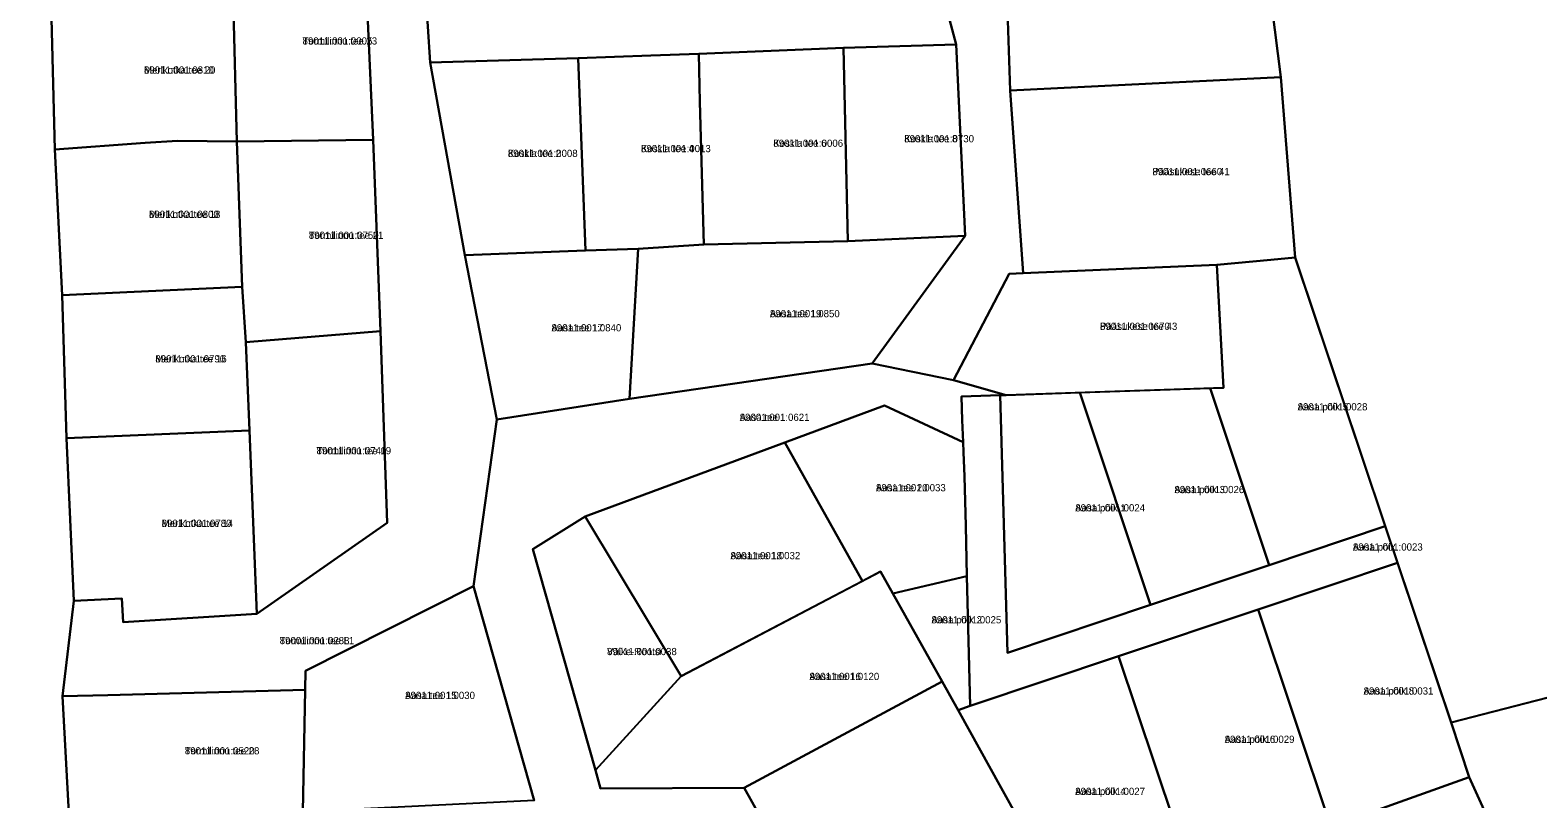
# Model space of a CAD drawing. Extents: x 526849 to 562296, y 6591741 to 6618546.
# Drawn here: x 545339.9 to 545653.3, y 6601388.6 to 6601548.4 of the extents above; entities that cross this region are included whole.
import ezdxf

# ---------------------------------------------------------------- set-up
doc = ezdxf.new("R2010")
doc.units = 0
for name, color, linetype in [('L_AADRESS', 7, 'Continuous'), ('PIIR', 7, 'Continuous'), ('TUNNUS', 7, 'Continuous')]:
    doc.layers.add(name, color=color, linetype=linetype)

msp = doc.modelspace()

# ---------------------------------------------------------------- linework, layer by layer
at = {"layer": 'PIIR'}
for points in [[(545799.61, 6601875.15), (545903.99, 6601473.8), (545635.21, 6601404.47), (545602.81, 6601501.13), (545599.86, 6601538.64), (545596.63, 6601563.84), (545593.33, 6601588.34), (545588.66, 6601612.99), (545584.12, 6601638.46), (545580.39, 6601664.28), (545574.01, 6601698.92), (545571.84, 6601710.71), (545587.46, 6601711.24), (545579.46, 6601764.73), (545572.8, 6601809.31), (545571.87, 6601815.5)], [(545346.62, 6601409.96), (545349.01, 6601429.77), (545358.95, 6601430.3), (545359.24, 6601425.35), (545387.04, 6601427.1), (545414.13, 6601446), (545412.75, 6601485.81), (545411.19, 6601525.58), (545409.38, 6601565.79), (545408.38, 6601605.86), (545406.92, 6601645.88), (545421.24, 6601646.54), (545419.26, 6601601.3), (545422.05, 6601556.73), (545423.06, 6601541.65), (545430.27, 6601501.6), (545436.9, 6601467.49), (545432.03, 6601432.86), (545397.14, 6601415.24), (545397.07, 6601411.3), (545356.02, 6601410.21)], [(545382.08, 6601555.13), (545381.86, 6601564.99), (545409.38, 6601565.79), (545411.19, 6601525.58), (545382.88, 6601525.23)], [(545542.78, 6601560.9), (545596.63, 6601563.84), (545599.86, 6601538.64), (545543.57, 6601535.83)], [(545422.05, 6601556.73), (545449.41, 6601557.69), (545473.4, 6601558.53), (545528.41, 6601560.34), (545532.34, 6601545.44), (545508.92, 6601544.72), (545478.86, 6601543.5), (545468.89, 6601543.13), (545453.83, 6601542.57), (545423.06, 6601541.65)], [(545344.25, 6601553.58), (545382.08, 6601555.13), (545382.88, 6601525.23), (545370.52, 6601525.43), (545363.83, 6601524.98), (545345.06, 6601523.6)], [(545423.06, 6601541.65), (545453.83, 6601542.57), (545455.32, 6601502.6), (545430.27, 6601501.6)], [(545455.32, 6601502.6), (545453.83, 6601542.57), (545468.89, 6601543.13), (545478.86, 6601543.5), (545479.11, 6601533.5), (545479.89, 6601503.83), (545466.24, 6601502.98)], [(545479.11, 6601533.5), (545478.86, 6601543.5), (545508.92, 6601544.72), (545509.87, 6601504.54), (545479.89, 6601503.83)], [(545508.92, 6601544.72), (545532.34, 6601545.44), (545534.22, 6601505.66), (545509.87, 6601504.54)], [(545546.3, 6601497.88), (545543.57, 6601535.83), (545599.86, 6601538.64), (545602.81, 6601501.13), (545597.79, 6601500.67), (545586.54, 6601499.64)], [(545363.83, 6601524.98), (545370.52, 6601525.43), (545382.88, 6601525.23), (545383.95, 6601495.08), (545346.53, 6601493.34), (545345.06, 6601523.6)], [(545383.95, 6601495.08), (545382.88, 6601525.23), (545411.19, 6601525.58), (545412.75, 6601485.81), (545384.72, 6601483.58)], [(545466.24, 6601502.98), (545479.89, 6601503.83), (545509.87, 6601504.54), (545534.22, 6601505.66), (545514.9, 6601479.11), (545464.44, 6601471.8)], [(545455.32, 6601502.6), (545466.24, 6601502.98), (545464.44, 6601471.8), (545436.9, 6601467.49), (545430.27, 6601501.6)], [(545531.82, 6601475.68), (545543.35, 6601497.78), (545546.3, 6601497.88), (545586.54, 6601499.64), (545587.9, 6601474.08), (545542.73, 6601472.56)], [(545585.15, 6601473.99), (545587.9, 6601474.08), (545586.54, 6601499.64), (545597.79, 6601500.67), (545602.81, 6601501.13), (545621.53, 6601445.28), (545597.39, 6601437.19)], [(545346.53, 6601493.34), (545383.95, 6601495.08), (545384.72, 6601483.58), (545385.49, 6601465.22), (545347.42, 6601463.6)], [(545385.49, 6601465.22), (545384.72, 6601483.58), (545412.75, 6601485.81), (545414.13, 6601446), (545387.04, 6601427.1)], [(545558.06, 6601473.08), (545585.15, 6601473.99), (545597.39, 6601437.19), (545572.73, 6601428.93)], [(545903.99, 6601473.8), (545934.53, 6601356.38), (545664.82, 6601287.11), (545642.91, 6601281.48), (545633.73, 6601286.89), (545637.56, 6601292.79), (545639.58, 6601307.57), (545641.65, 6601322.61), (545642.59, 6601329.46), (545642.68, 6601330.11), (545643.9, 6601336.14), (545645.28, 6601343.02), (545646.65, 6601349.81), (545648.01, 6601356.57), (545649.38, 6601363.33), (545650.34, 6601368.14), (545639, 6601393.15), (545635.21, 6601404.47)], [(545496.78, 6601462.72), (545517.45, 6601470.39), (545533.83, 6601462.79), (545533.91, 6601460.66), (545534.1, 6601455.66), (545534.35, 6601445.36), (545534.61, 6601434.94), (545519.2, 6601431.33), (545516.65, 6601435.87), (545512.87, 6601433.89)], [(545533.46, 6601472.24), (545541.51, 6601472.52), (545543.04, 6601418.98), (545572.73, 6601428.93), (545597.39, 6601437.19), (545621.53, 6601445.28), (545624.07, 6601437.69), (545595.1, 6601427.98), (545566.12, 6601418.27), (545535.28, 6601407.93), (545534.61, 6601434.94), (545534.35, 6601445.36), (545534.1, 6601455.66), (545533.91, 6601460.66), (545533.83, 6601462.79), (545533.64, 6601467.37)], [(545541.51, 6601472.52), (545542.73, 6601472.56), (545558.06, 6601473.08), (545572.73, 6601428.93), (545543.04, 6601418.98)], [(545385.49, 6601465.22), (545387.04, 6601427.1), (545359.24, 6601425.35), (545358.95, 6601430.3), (545349.01, 6601429.77), (545347.42, 6601463.6)], [(545455.25, 6601447.31), (545496.78, 6601462.72), (545512.87, 6601433.89), (545475.21, 6601414.16)], [(545444.39, 6601440.55), (545455.25, 6601447.31), (545475.21, 6601414.16), (545457.37, 6601394.58)], [(545457.37, 6601394.58), (545475.21, 6601414.16), (545516.65, 6601435.87), (545519.2, 6601431.33), (545529.47, 6601413.02), (545488.29, 6601390.94), (545458.45, 6601390.78)], [(545595.1, 6601427.98), (545624.07, 6601437.69), (545635.21, 6601404.47), (545639, 6601393.15), (545617.09, 6601385.29), (545610.24, 6601382.82)], [(545397.07, 6601411.3), (545397.14, 6601415.24), (545432.03, 6601432.86), (545444.64, 6601388.27), (545396.6, 6601385.92)], [(545519.2, 6601431.33), (545534.61, 6601434.94), (545535.28, 6601407.93), (545532.75, 6601407.09), (545529.47, 6601413.02)], [(545566.12, 6601418.27), (545595.1, 6601427.98), (545610.24, 6601382.82), (545581.48, 6601372.44)], [(545532.75, 6601407.09), (545535.28, 6601407.93), (545566.12, 6601418.27), (545581.48, 6601372.44), (545572.21, 6601369.09), (545556.87, 6601363.55), (545541.69, 6601390.95)], [(545348.03, 6601384.44), (545346.62, 6601409.96), (545356.02, 6601410.21), (545397.07, 6601411.3), (545396.6, 6601385.92), (545356.76, 6601384.7)], [(545500.98, 6601368.25), (545491.64, 6601384.95), (545488.29, 6601390.94), (545529.47, 6601413.02), (545532.75, 6601407.09), (545541.69, 6601390.95), (545556.87, 6601363.55), (545551.58, 6601361.63), (545546.9, 6601359.95), (545545.91, 6601359.59), (545525.89, 6601352.34), (545512.58, 6601347.49)], [(545639, 6601393.15), (545650.34, 6601368.14), (545649.38, 6601363.33), (545613.71, 6601373.04), (545617.09, 6601385.29)]]:
    msp.add_lwpolyline(points, close=True, dxfattribs=at)
for points in [[(545326.54, 6601642.37), (545341.56, 6601643.41), (545342.09, 6601613.49), (545343.17, 6601583.54), (545344.25, 6601553.58), (545345.06, 6601523.6), (545346.53, 6601493.34), (545347.42, 6601463.6), (545349.01, 6601429.77), (545346.62, 6601409.96), (545348.03, 6601384.44), (545348.92, 6601359.17), (545350.6, 6601334.15), (545350.79, 6601309.24), (545351, 6601284.3), (545352.75, 6601259.27), (545355.84, 6601259.41), (545356.75, 6601238.57), (545362.35, 6601234.67), (545370.81, 6601225.68), (545370.74, 6601219.19)], [(545542.78, 6601560.9), (545543.57, 6601535.83), (545546.3, 6601497.88), (545543.35, 6601497.78), (545531.82, 6601475.68), (545514.9, 6601479.11), (545534.22, 6601505.66), (545532.34, 6601545.44), (545528.41, 6601560.34)], [(545444.64, 6601388.27), (545432.03, 6601432.86), (545436.9, 6601467.49), (545464.44, 6601471.8), (545514.9, 6601479.11), (545531.82, 6601475.68), (545542.73, 6601472.56), (545541.51, 6601472.52), (545533.46, 6601472.24), (545533.64, 6601467.37), (545533.83, 6601462.79), (545517.45, 6601470.39), (545496.78, 6601462.72), (545455.25, 6601447.31), (545444.39, 6601440.55), (545457.37, 6601394.58), (545458.45, 6601390.78), (545488.29, 6601390.94), (545491.64, 6601384.95)]]:
    msp.add_lwpolyline(points, dxfattribs=at)

# ---------------------------------------------------------------- texts
at = {"layer": 'L_AADRESS'}
for s, p in [('Tormilinnu tee 23', (545396.52, 6601545.41)), ('Merikotka tee 20', (545363.57, 6601539.37)), ('Koskla tee 8', (545521.57, 6601525.09)), ('Koskla tee 2', (545439.19, 6601522.04)), ('Koskla tee 4', (545466.86, 6601523.04)), ('Koskla tee 6', (545494.36, 6601524.15)), ('Pääsukese tee 41', (545573.15, 6601518.26)), ('Merikotka tee 18', (545364.6, 6601509.38)), ('Tormilinnu tee 21', (545397.82, 6601505.02)), ('Aasa tee 19', (545493.66, 6601488.73)), ('Aasa tee 17', (545448.26, 6601485.79)), ('Pääsukese tee 43', (545562.26, 6601486.1)), ('Merikotka tee 16', (545365.92, 6601479.34)), ('Aasa põik 5', (545603.34, 6601469.37)), ('Aasa tee', (545487.38, 6601467.18)), ('Tormilinnu tee 19', (545399.43, 6601460.25)), ('Aasa tee 20', (545515.7, 6601452.55)), ('Aasa põik 3', (545577.73, 6601452.17)), ('Aasa põik 1', (545557.12, 6601448.37)), ('Merikotka tee 14', (545367.23, 6601445.15)), ('Aasa tee 18', (545485.46, 6601438.44)), ('Aasa põik', (545614.83, 6601440.23)), ('Aasa põik 2', (545527.24, 6601425.1)), ('Tormilinnu tee L1', (545391.76, 6601420.78)), ('Väike-Rootsi', (545459.8, 6601418.5)), ('Aasa tee 16', (545501.87, 6601413.33)), ('Aasa tee 15', (545417.85, 6601409.39)), ('Aasa põik 8', (545617.05, 6601410.31)), ('Aasa põik 6', (545588.18, 6601400.26)), ('Tormilinnu tee 28', (545372.05, 6601397.87)), ('Aasa põik 4', (545557.11, 6601389.44))]:
    msp.add_text(s, height=1.5, dxfattribs=at).set_placement(p)
at = {"layer": 'TUNNUS'}
for s, p in [('89011:001:0005', (545396.52, 6601545.41)), ('89011:001:0810', (545363.57, 6601539.37)), ('89011:001:0008', (545439.19, 6601522.04)), ('89011:001:0013', (545466.86, 6601523.04)), ('89011:001:0006', (545494.36, 6601524.15)), ('89011:001:0730', (545521.57, 6601525.09)), ('89011:001:0660', (545573.15, 6601518.26)), ('89011:001:0800', (545364.6, 6601509.38)), ('89011:001:0750', (545397.82, 6601505.02)), ('89011:001:0850', (545493.66, 6601488.73)), ('89011:001:0840', (545448.26, 6601485.79)), ('89011:001:0670', (545562.26, 6601486.1)), ('89011:001:0790', (545365.92, 6601479.34)), ('89011:001:0028', (545603.34, 6601469.37)), ('89001:001:0621', (545487.38, 6601467.18)), ('89011:001:0740', (545399.43, 6601460.25)), ('89011:001:0033', (545515.7, 6601452.55)), ('89011:001:0026', (545577.73, 6601452.17)), ('89011:001:0024', (545557.12, 6601448.37)), ('89011:001:0780', (545367.23, 6601445.15)), ('89011:001:0032', (545485.46, 6601438.44)), ('89011:001:0023', (545614.83, 6601440.23)), ('89011:001:0025', (545527.24, 6601425.1)), ('89001:001:0288', (545391.76, 6601420.78)), ('89011:001:0038', (545459.8, 6601418.5)), ('89011:001:0120', (545501.87, 6601413.33)), ('89011:001:0030', (545417.85, 6601409.39)), ('89011:001:0031', (545617.05, 6601410.31)), ('89011:001:0029', (545588.18, 6601400.26)), ('89011:001:0520', (545372.05, 6601397.87)), ('89011:001:0027', (545557.11, 6601389.44))]:
    msp.add_text(s, height=1.5, dxfattribs=at).set_placement(p)

doc.saveas('drawing.dxf')
